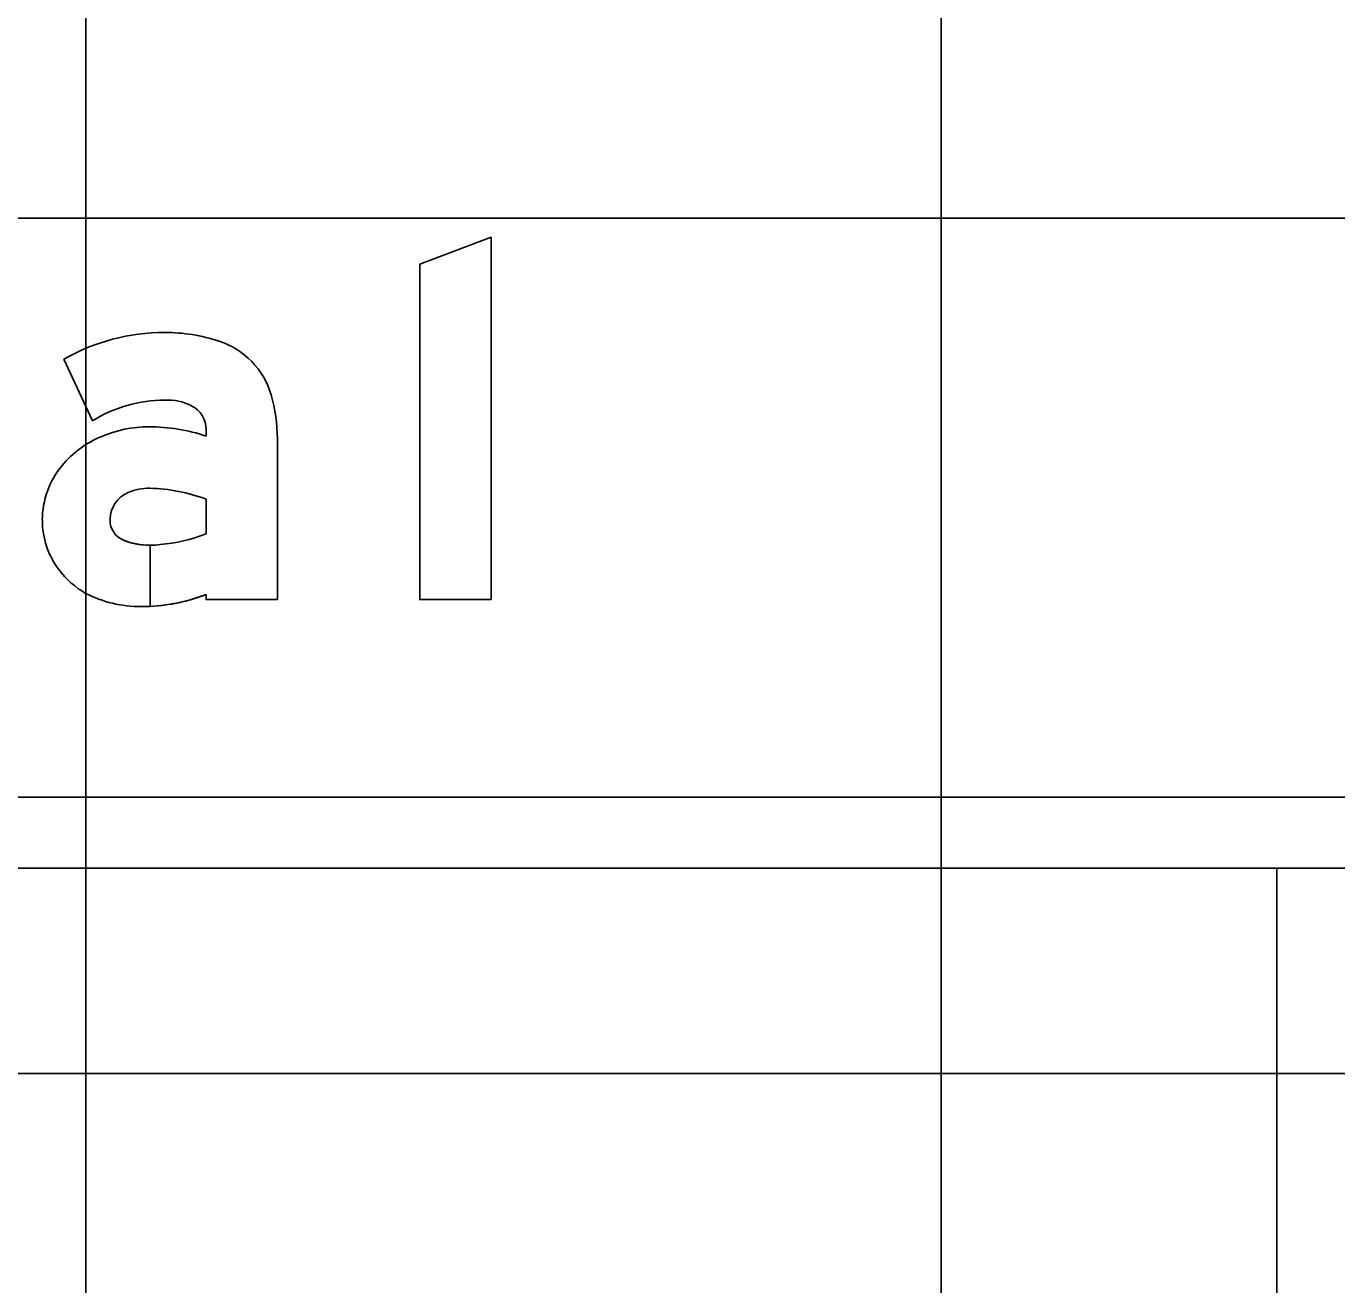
# Model space of a CAD drawing. Extents: x 2193008 to 2198143, y 1236112 to 1237864.
# Drawn here: x 2195976.567 to 2195979.631, y 1237190.612 to 1237193.555 of the extents above; entities that cross this region are included whole.
import ezdxf

# ---------------------------------------------------------------- set-up
doc = ezdxf.new("R2010")
doc.units = 0
for name, color, linetype in [('GSBWFILL', 7, 'Continuous'), ('GSCOLORFILL', 7, 'Continuous'), ('GSDIMS', 7, 'Continuous'), ('GSOUTLINE', 7, 'Continuous'), ('M-ROADS', 7, 'Continuous')]:
    doc.layers.add(name, color=color, linetype=linetype)

msp = doc.modelspace()

# ---------------------------------------------------------------- linework, layer by layer
at = {"layer": 'GSBWFILL'}
msp.add_lwpolyline([(2195977.6539, 1237192.2147), (2195977.6539, 1237193.0618), (2195977.4874, 1237192.9987), (2195977.4874, 1237192.2147)], close=True, dxfattribs=at)
for points in [[(2195976.655, 1237192.7766), (2195976.7219, 1237192.6323)], [(2195976.9879, 1237192.612), (2195976.9879, 1237192.5967)], [(2195976.9879, 1237192.2264), (2195976.9879, 1237192.2147), (2195977.1544, 1237192.2147), (2195977.1544, 1237192.5904)], [(2195976.9879, 1237192.4493), (2195976.9879, 1237192.3684)], [(2195976.8568, 1237192.1986), (2195976.8568, 1237192.3415)], [(2195976.8568, 1237192.3415), (2195976.8568, 1237192.1986)]]:
    msp.add_lwpolyline(points, dxfattribs=at)
for centre, radius, start, end in [((2195976.8912, 1237192.3619), 0.4772, 90, 119.6631), ((2195976.8912, 1237192.4316), 0.4075, 71.834, 90), ((2195976.9599, 1237192.6408), 0.1873, 16.3165, 71.834), ((2195976.8912, 1237192.3619), 0.319, 90, 122.0567), ((2195976.8972, 1237192.555), 0.1261, 63.6188, 92.7072), ((2195976.7875, 1237192.5904), 0.3669, 0, 16.3165), ((2195976.9255, 1237192.612), 0.0624, 360, 63.6188), ((2195976.8544, 1237192.333), 0.2855, 90, 113.1768), ((2195976.8544, 1237192.1982), 0.4203, 71.4755, 90), ((2195976.8348, 1237192.3755), 0.2387, 112.8774, 140.1871), ((2195976.8054, 1237192.3999), 0.2005, 140.1871, 180), ((2195976.8339, 1237192.4001), 0.0708, 113.408, 177.7075), ((2195976.8536, 1237192.3546), 0.1204, 88.6403, 113.408), ((2195976.8449, 1237192.0658), 0.4093, 69.5454, 88.375), ((2195976.7966, 1237192.3999), 0.1916, 180, 216.8494), ((2195976.8385, 1237192.3999), 0.0754, 177.7075, 180), ((2195976.8131, 1237192.3999), 0.0499, 180, 247.966), ((2195976.8471, 1237192.7265), 0.3848, 274.983, 291.4646), ((2195976.8568, 1237192.508), 0.1665, 247.966, 270), ((2195976.8568, 1237192.508), 0.1665, 270.0143, 278.1886), ((2195976.8136, 1237192.4127), 0.2129, 216.8494, 239.6064), ((2195976.8354, 1237192.4846), 0.2865, 243.1197, 270), ((2195976.8354, 1237192.623), 0.4249, 272.8914, 291.0305), ((2195976.8354, 1237192.623), 0.4249, 270, 272.8858)]:
    msp.add_arc(centre, radius, start, end, dxfattribs=at)
at = {"layer": 'GSCOLORFILL'}
for p, q in [((2195982.0245, 1237191.7527), (2195967.3742, 1237191.7527)), ((2195967.3742, 1237191.5862), (2195982.0245, 1237191.5862))]:
    msp.add_line(p, q, dxfattribs=at)
msp.add_lwpolyline([(2195977.6539, 1237192.2147), (2195977.6539, 1237193.0618), (2195977.4874, 1237192.9987), (2195977.4874, 1237192.2147)], close=True, dxfattribs=at)
for points in [[(2195976.655, 1237192.7766), (2195976.7219, 1237192.6323)], [(2195976.9879, 1237192.612), (2195976.9879, 1237192.5967)], [(2195976.9879, 1237192.2264), (2195976.9879, 1237192.2147), (2195977.1544, 1237192.2147), (2195977.1544, 1237192.5904)], [(2195976.9879, 1237192.4493), (2195976.9879, 1237192.3684)], [(2195976.8568, 1237192.1986), (2195976.8568, 1237192.3415)], [(2195976.8568, 1237192.3415), (2195976.8568, 1237192.1986)]]:
    msp.add_lwpolyline(points, dxfattribs=at)
for centre, radius, start, end in [((2195976.8912, 1237192.3619), 0.4772, 90, 119.6631), ((2195976.8912, 1237192.4316), 0.4075, 71.834, 90), ((2195976.9599, 1237192.6408), 0.1873, 16.3165, 71.834), ((2195976.8912, 1237192.3619), 0.319, 90, 122.0567), ((2195976.8972, 1237192.555), 0.1261, 63.6188, 92.7072), ((2195976.7875, 1237192.5904), 0.3669, 0, 16.3165), ((2195976.9255, 1237192.612), 0.0624, 360, 63.6188), ((2195976.8544, 1237192.333), 0.2855, 90, 113.1768), ((2195976.8544, 1237192.1982), 0.4203, 71.4755, 90), ((2195976.8348, 1237192.3755), 0.2387, 112.8774, 140.1871), ((2195976.8054, 1237192.3999), 0.2005, 140.1871, 180), ((2195976.8339, 1237192.4001), 0.0708, 113.408, 177.7075), ((2195976.8536, 1237192.3546), 0.1204, 88.6403, 113.408), ((2195976.8449, 1237192.0658), 0.4093, 69.5454, 88.375), ((2195976.7966, 1237192.3999), 0.1916, 180, 216.8494), ((2195976.8385, 1237192.3999), 0.0754, 177.7075, 180), ((2195976.8131, 1237192.3999), 0.0499, 180, 247.966), ((2195976.8471, 1237192.7265), 0.3848, 274.983, 291.4646), ((2195976.8568, 1237192.508), 0.1665, 247.966, 270), ((2195976.8568, 1237192.508), 0.1665, 270.0143, 278.1886), ((2195976.8136, 1237192.4127), 0.2129, 216.8494, 239.6064), ((2195976.8354, 1237192.4846), 0.2865, 243.1197, 270), ((2195976.8354, 1237192.623), 0.4249, 272.8914, 291.0305), ((2195976.8354, 1237192.623), 0.4249, 270, 272.8858)]:
    msp.add_arc(centre, radius, start, end, dxfattribs=at)
at = {"layer": 'GSDIMS'}
msp.add_line((2195979.4905, 1237181.7222), (2195979.4905, 1237191.5862), dxfattribs=at)
at = {"layer": 'GSOUTLINE'}
msp.add_lwpolyline([(2195977.6539, 1237192.2147), (2195977.6539, 1237193.0618), (2195977.4874, 1237192.9987), (2195977.4874, 1237192.2147)], close=True, dxfattribs=at)
for points in [[(2195976.655, 1237192.7766), (2195976.7219, 1237192.6323)], [(2195976.9879, 1237192.612), (2195976.9879, 1237192.5967)], [(2195976.9879, 1237192.2264), (2195976.9879, 1237192.2147), (2195977.1544, 1237192.2147), (2195977.1544, 1237192.5904)], [(2195976.9879, 1237192.3684), (2195976.9879, 1237192.4493)]]:
    msp.add_lwpolyline(points, dxfattribs=at)
for centre, radius, start, end in [((2195976.8912, 1237192.3619), 0.4772, 90, 119.6631), ((2195976.8912, 1237192.4316), 0.4075, 71.834, 90), ((2195976.9599, 1237192.6408), 0.1873, 16.3165, 71.834), ((2195976.8912, 1237192.3619), 0.319, 90, 122.0567), ((2195976.8972, 1237192.555), 0.1261, 63.6188, 92.7072), ((2195976.7875, 1237192.5904), 0.3669, 0, 16.3165), ((2195976.9255, 1237192.612), 0.0624, 360, 63.6188), ((2195976.8544, 1237192.333), 0.2855, 90, 113.1768), ((2195976.8544, 1237192.1982), 0.4203, 71.4755, 90), ((2195976.8348, 1237192.3755), 0.2387, 112.8774, 140.1871), ((2195976.8054, 1237192.3999), 0.2005, 140.1871, 180), ((2195976.8339, 1237192.4001), 0.0708, 113.408, 177.7075), ((2195976.8536, 1237192.3546), 0.1204, 88.6475, 113.408), ((2195976.8563, 1237192.4687), 0.00624, 88.3729, 88.6475), ((2195976.8449, 1237192.0658), 0.4093, 69.5454, 88.3729), ((2195976.7966, 1237192.3999), 0.1916, 180, 216.8494), ((2195976.8385, 1237192.3999), 0.0754, 177.7075, 180), ((2195976.8131, 1237192.3999), 0.0499, 180, 247.966), ((2195976.8471, 1237192.7265), 0.3848, 274.983, 291.4646), ((2195976.8568, 1237192.508), 0.1665, 247.966, 278.1886), ((2195976.8136, 1237192.4127), 0.2129, 216.8494, 239.6064), ((2195976.8354, 1237192.4846), 0.2865, 243.1197, 270), ((2195976.8354, 1237192.623), 0.4249, 270, 291.0305)]:
    msp.add_arc(centre, radius, start, end, dxfattribs=at)
at = {"layer": 'M-ROADS'}
for p, q in [((2195976.7065, 1237163.1062), (2195976.7065, 1237223.1062)), ((2195978.7065, 1237163.1062), (2195978.7065, 1237223.1062)), ((2195924.7065, 1237193.1062), (2196054.7065, 1237193.1062)), ((2195924.7065, 1237191.1062), (2196054.7065, 1237191.1062))]:
    msp.add_line(p, q, dxfattribs=at)

doc.saveas('drawing.dxf')
